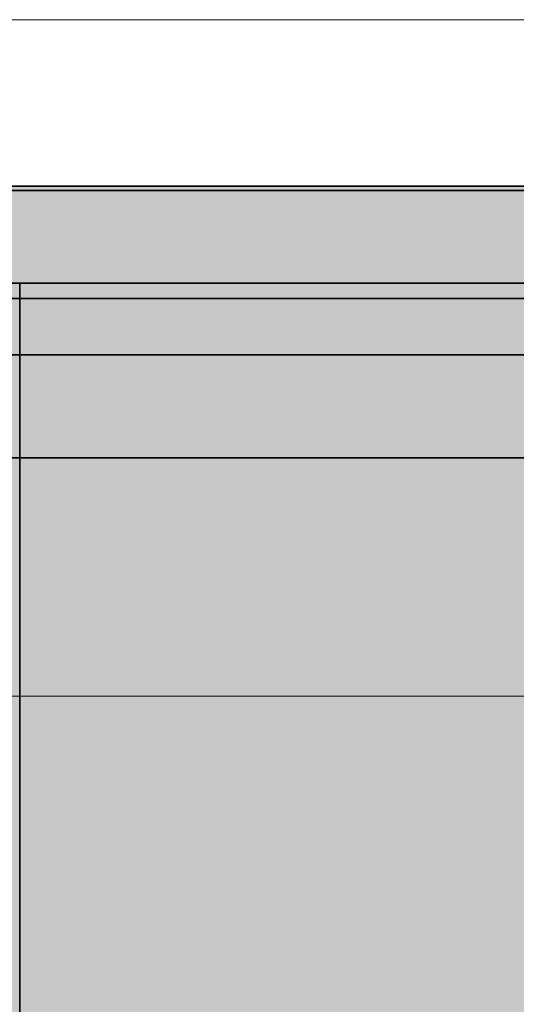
# Model space of a CAD drawing. Extents: x -350 to 540, y -53 to 541.
# Tile 182 of 569: x -134.38 to -129.97, y 119.02 to 127.75. Entities that reach past the tile are written whole.
import ezdxf

# ---------------------------------------------------------------- set-up
doc = ezdxf.new("R2010")
doc.units = 0
doc.layers.get('0').update_dxf_attribs({"lineweight": 35})
doc.layers.add('0-Shading', color=7, linetype='Continuous', lineweight=35)
doc.layers.add('5_OG-SCHRAFF-FILL', color=7, linetype='Continuous', lineweight=25)
doc.layers.add('L_Klimageraet', color=7, linetype='Continuous', lineweight=35, true_color=0xababab)
doc.layers.add('L_Klimageraet-Shading', color=7, linetype='Continuous', lineweight=35, true_color=0xababab)

# ---------------------------------------------------------------- blocks, each defined once
blk = doc.blocks.new('Shading-A06HSWBCNL', base_point=(-138.4951, 125.4178))
at = {"layer": '0-Shading', "color": 254, "true_color": 0xe7e7e7}
for points in [[(-130.7341, 125.6975), (-134.8425, 125.6975), (-131.9687, 126.2378)], [(-134.5828, 125.7463), (-131.9687, 126.2378), (-134.6167, 126.2378)], [(-134.5828, 125.816), (-132.1268, 126.2778), (-134.6147, 126.2778)], [(-117.9676, 126.1671), (-132.7158, 126.1671), (-132.1268, 126.2778)], [(-117.9676, 126.1671), (-117.9738, 126.2778), (-132.1268, 126.2778)], [(-131.7308, 126.1337), (-117.9488, 126.2378), (-131.9687, 126.2378)], [(-117.9429, 126.1337), (-131.7308, 126.1337), (-117.9488, 126.2378)], [(-125.1232, 125.725), (-135.0671, 125.725), (-117.9676, 126.1671)], [(-135.0671, 125.725), (-117.9676, 126.1671), (-132.7158, 126.1671)], [(-130.0952, 125.4178), (-117.9429, 126.1337), (-131.7308, 126.1337)], [(-130.0952, 125.4178), (-117.9667, 126.1523), (-118.2073, 126.1523)], [(-130.0952, 125.4178), (-117.9465, 125.7931), (-123.8979, 125.7931)], [(-132.9894, 125.5931), (-135.7687, 125.5931), (-135.0916, 125.7204)], [(-132.7737, 125.5756), (-135.4908, 125.5756), (-134.8425, 125.6975)], [(-130.0952, 125.4178), (-134.9925, 125.7204), (-135.0916, 125.7204)], [(-130.0952, 125.4178), (-125.1232, 125.725), (-135.0671, 125.725)], [(-130.0952, 125.4178), (-130.7341, 125.6975), (-134.8425, 125.6975)], [(-130.0952, 125.4178), (-117.9227, 125.7738), (-124.0526, 125.7738)], [(-130.0952, 125.4178), (-117.9027, 125.4178), (-117.9227, 125.7738)], [(-130.4446, 125.4286), (-136.6434, 125.4286), (-135.7687, 125.5931)], [(-136.3299, 125.4178), (-130.0952, 125.4178), (-135.4908, 125.5756)], [(-130.0952, 125.4178), (-132.9894, 125.5931), (-135.7687, 125.5931)], [(-130.0952, 125.4178), (-132.7737, 125.5756), (-135.4908, 125.5756)], [(-136.7008, 125.4178), (-130.0952, 125.4178), (-136.6434, 125.4286)], [(-130.0952, 125.4178), (-130.4446, 125.4286), (-136.6434, 125.4286)], [(-130.0952, 125.4178), (-117.9266, 125.4379), (-129.4458, 125.4379)], [(-130.0952, 125.4178), (-117.9254, 125.4178), (-117.9266, 125.4379)]]:
    blk.add_solid(points, dxfattribs=at)
at = {"layer": '0-Shading', "color": 7, "true_color": 0xffffff}
for points in [[(-130.0952, 126.2509), (-134.6442, 126.2509), (-130.0952, 126.2778)], [(-134.6442, 126.2509), (-130.0952, 126.2778), (-134.6442, 126.2778)], [(-130.0952, 126.2378), (-130.0952, 126.2509), (-134.6442, 126.2509)], [(-134.6442, 126.2378), (-130.0952, 126.2378), (-134.6442, 126.2509)], [(-129.8481, 126.2771), (-129.8481, 126.2778), (-130.0952, 126.2778)], [(-130.0952, 126.2771), (-129.8481, 126.2771), (-130.0952, 126.2778)], [(-130.0952, 126.2378), (-129.8481, 126.2378), (-130.0952, 126.2771)], [(-129.8481, 126.2378), (-130.0952, 126.2771), (-129.8481, 126.2771)], [(-134.6762, 114.1578), (-125.5141, 114.1578), (-125.5141, 125.4178)], [(-134.6762, 114.1578), (-125.5141, 125.4178), (-134.6762, 125.4178)], [(-134.3809, 114.1578), (-125.8094, 114.1578), (-134.3809, 125.4178)], [(-125.8094, 114.1578), (-125.8094, 125.4178), (-134.3809, 125.4178)], [(-137.7571, 122.0018), (-121.9886, 123.8678), (-144.2151, 123.8678)], [(-134.1459, 123.732), (-143.4067, 123.732), (-134.1459, 123.8678)], [(-143.4067, 123.732), (-134.1459, 123.8678), (-143.4067, 123.8678)], [(-117.1541, 122.0018), (-137.7571, 122.0018), (-121.9886, 123.8678)], [(-118.2266, 123.2173), (-134.7949, 123.2173), (-118.2266, 123.8678)], [(-134.7949, 123.2173), (-118.2266, 123.8678), (-134.7949, 123.8678)], [(-134.264, 121.0696), (-134.5311, 121.0696), (-134.264, 123.8678)], [(-134.5311, 121.0696), (-134.264, 123.8678), (-134.5311, 123.8678)], [(-133.9377, 120.9924), (-134.264, 120.9924), (-133.9377, 123.8678)], [(-134.264, 120.9924), (-133.9377, 123.8678), (-134.264, 123.8678)], [(-133.9185, 123.2813), (-134.1459, 123.2813), (-133.9185, 123.8678)], [(-134.1459, 123.2813), (-133.9185, 123.8678), (-134.1459, 123.8678)], [(-133.4897, 120.8981), (-133.9377, 120.8981), (-133.4897, 123.8678)], [(-133.9377, 120.8981), (-133.4897, 123.8678), (-133.9377, 123.8678)], [(-126.2718, 123.2702), (-133.9185, 123.2702), (-126.2718, 123.8678)], [(-133.9185, 123.2702), (-126.2718, 123.8678), (-133.9185, 123.8678)], [(-115.9752, 120.7687), (-133.4897, 120.7687), (-115.9752, 123.8678)], [(-133.4897, 120.7687), (-115.9752, 123.8678), (-133.4897, 123.8678)], [(-134.1459, 123.2813), (-140.7227, 123.2813), (-143.4067, 123.732)], [(-134.1459, 123.2813), (-134.1459, 123.732), (-143.4067, 123.732)], [(-134.1459, 122.1522), (-141.1328, 122.1522), (-143.4067, 123.7301)], [(-134.2895, 122.1767), (-143.395, 123.7301), (-143.4067, 123.7301)], [(-134.1459, 122.1767), (-134.2895, 122.1767), (-143.395, 123.7301)], [(-134.1459, 122.1767), (-134.1459, 123.2813), (-140.7227, 123.2813)], [(-133.9185, 123.2702), (-134.1459, 123.2702), (-134.1459, 123.2813)], [(-133.9185, 123.2702), (-133.9185, 123.2813), (-134.1459, 123.2813)], [(-133.9185, 122.1767), (-134.1459, 122.1767), (-133.9185, 123.2702)], [(-134.1459, 122.1767), (-133.9185, 123.2702), (-134.1459, 123.2702)], [(-126.2718, 122.898), (-126.2718, 123.2702), (-133.9185, 123.2702)], [(-126.2718, 122.898), (-133.9185, 122.898), (-133.9185, 123.2702)], [(-134.7949, 118.4298), (-118.2266, 118.4298), (-118.2266, 123.2173)], [(-134.7949, 118.4298), (-118.2266, 123.2173), (-134.7949, 123.2173)], [(-126.2718, 122.1385), (-133.9185, 122.1385), (-126.2718, 122.898)], [(-133.9185, 122.1385), (-126.2718, 122.898), (-133.9185, 122.898)], [(-137.9738, 119.9601), (-134.1459, 122.1522), (-141.1328, 122.1522)], [(-134.1459, 119.9601), (-137.9738, 119.9601), (-134.1459, 122.1522)], [(-134.1459, 122.1522), (-134.1459, 122.1767), (-134.2895, 122.1767)], [(-134.0002, 122.1522), (-134.1459, 122.1522), (-134.1459, 122.1767)], [(-133.9185, 122.1385), (-133.9185, 122.1767), (-134.1459, 122.1767)], [(-133.9185, 122.1134), (-134.1459, 122.1134), (-134.1459, 122.1522)], [(-134.0654, 122.1385), (-134.0002, 122.1522), (-134.1459, 122.1522)], [(-133.9185, 119.9631), (-134.1459, 119.9631), (-133.9185, 122.1134)], [(-134.1459, 119.9631), (-133.9185, 122.1134), (-134.1459, 122.1134)], [(-133.9185, 122.1385), (-134.0654, 122.1385), (-134.0002, 122.1522)], [(-133.9185, 122.1134), (-133.9185, 122.1385), (-134.0654, 122.1385)], [(-126.2718, 120.8542), (-126.2718, 122.1385), (-133.9185, 122.1385)], [(-133.7695, 122.1134), (-133.9185, 122.1134), (-133.9185, 122.1385)], [(-126.5278, 120.8542), (-133.7695, 122.1134), (-133.9185, 122.1134)], [(-126.2718, 120.8106), (-133.9185, 120.8106), (-133.9185, 122.1134)], [(-126.2718, 120.8542), (-126.5278, 120.8542), (-133.7695, 122.1134)], [(-116.8446, 121.8823), (-117.1541, 122.0018), (-137.7571, 122.0018)], [(-116.8446, 121.8823), (-136.8496, 121.8823), (-137.7571, 122.0018)], [(-133.7903, 121.4795), (-135.9497, 121.4795), (-137.7571, 122.0018)], [(-134.3006, 121.5467), (-116.8446, 121.8823), (-136.8496, 121.8823)], [(-115.9752, 121.5467), (-134.3006, 121.5467), (-116.8446, 121.8823)], [(-115.9752, 119.1341), (-115.9752, 121.5467), (-134.3006, 121.5467)], [(-143.9386, 115.7078), (-115.9752, 115.7078), (-143.9386, 121.4795)], [(-115.9752, 115.7078), (-143.9386, 121.4795), (-135.9497, 121.4795)], [(-116.8317, 119.1341), (-133.7903, 121.4795), (-135.9497, 121.4795)], [(-115.9752, 119.029), (-127.4691, 119.029), (-135.9497, 121.4795)], [(-115.9752, 119.1341), (-116.8317, 119.1341), (-133.7903, 121.4795)], [(-134.264, 120.9924), (-134.264, 121.0696), (-134.5311, 121.0696)], [(-134.5311, 120.9924), (-134.264, 120.9924), (-134.5311, 121.0696)], [(-134.5311, 115.7078), (-134.264, 115.7078), (-134.5311, 120.9924)], [(-134.264, 115.7078), (-134.5311, 120.9924), (-134.264, 120.9924)], [(-133.9377, 120.8981), (-133.9377, 120.9924), (-134.264, 120.9924)], [(-134.264, 120.8981), (-133.9377, 120.8981), (-134.264, 120.9924)], [(-134.264, 115.7078), (-133.9377, 115.7078), (-134.264, 120.8981)], [(-133.9377, 115.7078), (-134.264, 120.8981), (-133.9377, 120.8981)], [(-133.4897, 120.7687), (-133.4897, 120.8981), (-133.9377, 120.8981)], [(-133.9377, 120.7687), (-133.4897, 120.7687), (-133.9377, 120.8981)], [(-126.2718, 120.0641), (-133.9185, 120.0641), (-126.2718, 120.8106)], [(-133.9185, 120.0641), (-126.2718, 120.8106), (-133.9185, 120.8106)], [(-133.9377, 115.7078), (-133.4897, 115.7078), (-133.9377, 120.7687)], [(-133.4897, 115.7078), (-133.9377, 120.7687), (-133.4897, 120.7687)], [(-115.9752, 115.7078), (-115.9752, 120.7687), (-133.4897, 120.7687)], [(-133.4897, 115.7078), (-115.9752, 115.7078), (-133.4897, 120.7687)], [(-133.9185, 119.9631), (-126.2718, 120.0641), (-133.9185, 120.0641)], [(-133.2213, 119.9631), (-133.9185, 119.9631), (-126.2718, 120.0607)], [(-133.9185, 119.9631), (-126.2718, 120.0607), (-126.5295, 120.0607)], [(-132.4445, 119.9533), (-133.9185, 119.9533), (-126.2718, 120.0164)], [(-133.9185, 119.9533), (-126.2718, 120.0164), (-129.4222, 120.0164)], [(-132.5938, 119.9382), (-133.9185, 119.9382), (-126.2718, 120.0112)], [(-133.9185, 119.9382), (-126.2718, 120.0112), (-126.7843, 120.0112)], [(-126.2718, 119.9528), (-131.3313, 119.9528), (-126.2718, 120.0112)], [(-137.9023, 119.9105), (-134.1459, 119.9601), (-137.9738, 119.9601)], [(-136.9681, 119.9105), (-137.9023, 119.9105), (-134.1459, 119.9501)], [(-137.9023, 119.9105), (-134.1459, 119.9501), (-134.9011, 119.9501)], [(-137.8717, 119.8978), (-134.1459, 119.9359), (-135.1582, 119.9359)], [(-134.1459, 119.9203), (-135.6701, 119.9203), (-134.1459, 119.9359)], [(-134.1459, 119.9359), (-135.1582, 119.9359), (-134.1459, 119.9501)], [(-134.1459, 119.9501), (-134.9011, 119.9501), (-134.1459, 119.9601)], [(-134.1459, 119.9601), (-133.9185, 119.9631), (-134.1459, 119.9631)], [(-133.9185, 119.9601), (-134.1459, 119.9601), (-133.9185, 119.9631)], [(-133.9185, 119.9533), (-134.1459, 119.9533), (-133.9185, 119.9601)], [(-134.1459, 119.9533), (-133.9185, 119.9601), (-134.1459, 119.9601)], [(-134.1459, 119.9501), (-133.9185, 119.9533), (-134.1459, 119.9533)], [(-133.9185, 119.9501), (-134.1459, 119.9501), (-133.9185, 119.9533)], [(-133.9185, 119.9382), (-134.1459, 119.9382), (-133.9185, 119.9501)], [(-134.1459, 119.9382), (-133.9185, 119.9501), (-134.1459, 119.9501)], [(-134.1459, 119.9359), (-133.9185, 119.9382), (-134.1459, 119.9382)], [(-133.9185, 119.9359), (-134.1459, 119.9359), (-133.9185, 119.9382)], [(-133.9185, 119.923), (-134.1459, 119.923), (-133.9185, 119.9359)], [(-134.1459, 119.923), (-133.9185, 119.9359), (-134.1459, 119.9359)], [(-134.1459, 119.9203), (-133.9185, 119.923), (-134.1459, 119.923)], [(-133.9185, 119.9203), (-134.1459, 119.9203), (-133.9185, 119.923)], [(-133.9185, 119.9533), (-133.2213, 119.9631), (-133.9185, 119.9631)], [(-133.9185, 119.9382), (-132.4445, 119.9533), (-133.9185, 119.9533)], [(-130.8685, 119.923), (-133.9185, 119.923), (-126.2718, 119.9528)], [(-133.9185, 119.923), (-126.2718, 119.9528), (-131.3313, 119.9528)], [(-126.2718, 119.8834), (-133.9185, 119.8834), (-126.2718, 119.9461)], [(-131.5097, 119.9031), (-133.9185, 119.9031), (-126.2718, 119.9461)], [(-133.9185, 119.9031), (-126.2718, 119.9461), (-127.3041, 119.9461)], [(-133.9185, 119.923), (-132.5938, 119.9382), (-133.9185, 119.9382)], [(-133.9185, 119.9031), (-130.8685, 119.923), (-133.9185, 119.923)], [(-136.0964, 119.8978), (-137.8717, 119.8978), (-134.1459, 119.9203)], [(-137.8717, 119.8978), (-134.1459, 119.9203), (-135.6701, 119.9203)], [(-137.8454, 119.8776), (-134.1459, 119.9017), (-135.7633, 119.9017)], [(-134.6193, 119.8776), (-137.8454, 119.8776), (-134.1459, 119.8815)], [(-137.8454, 119.8776), (-134.1459, 119.8815), (-137.2476, 119.8815)], [(-137.8252, 119.8513), (-134.1459, 119.8597), (-136.8058, 119.8597)], [(-134.1459, 119.8513), (-137.8252, 119.8513), (-134.1459, 119.8597)], [(-137.819, 119.8363), (-134.1459, 119.8513), (-137.8252, 119.8513)], [(-134.1459, 119.8363), (-137.819, 119.8363), (-134.1459, 119.8513)], [(-137.8125, 119.8207), (-134.1459, 119.8363), (-137.819, 119.8363)], [(-134.1459, 119.8207), (-137.8125, 119.8207), (-134.1459, 119.8363)], [(-134.1459, 119.8815), (-137.2476, 119.8815), (-134.1459, 119.9017)], [(-134.1459, 119.8597), (-136.8058, 119.8597), (-134.1459, 119.8815)], [(-134.1459, 119.9017), (-135.7633, 119.9017), (-134.1459, 119.9203)], [(-133.9185, 119.9031), (-134.1459, 119.9031), (-133.9185, 119.9203)], [(-134.1459, 119.9031), (-133.9185, 119.9203), (-134.1459, 119.9203)], [(-134.1459, 119.9017), (-133.9185, 119.9031), (-134.1459, 119.9031)], [(-133.9185, 119.9017), (-134.1459, 119.9017), (-133.9185, 119.9031)], [(-133.9185, 119.8834), (-134.1459, 119.8834), (-133.9185, 119.9017)], [(-134.1459, 119.8834), (-133.9185, 119.9017), (-134.1459, 119.9017)], [(-134.1459, 119.8815), (-133.9185, 119.8834), (-134.1459, 119.8834)], [(-133.9185, 119.8815), (-134.1459, 119.8815), (-133.9185, 119.8834)], [(-133.9185, 119.8602), (-134.1459, 119.8602), (-133.9185, 119.8815)], [(-134.1459, 119.8602), (-133.9185, 119.8815), (-134.1459, 119.8815)], [(-134.1459, 119.8597), (-133.9185, 119.8602), (-134.1459, 119.8602)], [(-133.9185, 119.8597), (-134.1459, 119.8597), (-133.9185, 119.8602)], [(-133.9185, 119.8373), (-134.1459, 119.8373), (-133.9185, 119.8597)], [(-134.1459, 119.8373), (-133.9185, 119.8597), (-134.1459, 119.8597)], [(-134.1459, 119.8363), (-133.9185, 119.8373), (-134.1459, 119.8373)], [(-133.9185, 119.8363), (-134.1459, 119.8363), (-133.9185, 119.8373)], [(-133.9185, 119.8129), (-134.1459, 119.8129), (-133.9185, 119.8363)], [(-134.1459, 119.8129), (-133.9185, 119.8363), (-134.1459, 119.8363)], [(-133.9185, 119.8834), (-131.5097, 119.9031), (-133.9185, 119.9031)], [(-126.2718, 119.8776), (-133.9185, 119.8776), (-126.2718, 119.8834)], [(-133.9185, 119.8776), (-126.2718, 119.8834), (-133.9185, 119.8834)], [(-133.9185, 119.8602), (-126.2718, 119.8776), (-133.9185, 119.8776)], [(-126.2718, 119.8373), (-133.9185, 119.8373), (-126.2718, 119.8699)], [(-128.539, 119.8602), (-133.9185, 119.8602), (-126.2718, 119.8699)], [(-133.9185, 119.8602), (-126.2718, 119.8699), (-129.6707, 119.8699)], [(-133.9185, 119.8373), (-128.539, 119.8602), (-133.9185, 119.8602)], [(-126.2718, 119.8124), (-133.9185, 119.8124), (-126.2718, 119.8373)], [(-133.9185, 119.8124), (-126.2718, 119.8373), (-133.9185, 119.8373)], [(-134.1459, 119.7393), (-137.819, 119.7393), (-137.8125, 119.755)], [(-134.1459, 119.8129), (-134.1459, 119.8207), (-137.8125, 119.8207)], [(-137.8115, 119.8129), (-134.1459, 119.8129), (-137.8125, 119.8207)], [(-137.8125, 119.755), (-134.1459, 119.7628), (-137.8115, 119.7628)], [(-134.1459, 119.755), (-137.8125, 119.755), (-134.1459, 119.7628)], [(-134.1459, 119.7393), (-134.1459, 119.755), (-137.8125, 119.755)], [(-137.8082, 119.7878), (-134.1459, 119.7878), (-137.8115, 119.8129)], [(-134.1459, 119.7878), (-137.8115, 119.8129), (-134.1459, 119.8129)], [(-134.1459, 119.7628), (-137.8115, 119.7628), (-134.1459, 119.7878)], [(-137.8115, 119.7628), (-134.1459, 119.7878), (-137.8082, 119.7878)], [(-133.9185, 119.8124), (-133.9185, 119.8129), (-134.1459, 119.8129)], [(-134.1459, 119.8124), (-133.9185, 119.8124), (-134.1459, 119.8129)], [(-134.1459, 119.7878), (-133.9185, 119.7878), (-134.1459, 119.8124)], [(-133.9185, 119.7878), (-134.1459, 119.8124), (-133.9185, 119.8124)], [(-133.9185, 119.7633), (-134.1459, 119.7633), (-133.9185, 119.7878)], [(-134.1459, 119.7633), (-133.9185, 119.7878), (-134.1459, 119.7878)], [(-134.1459, 119.7628), (-133.9185, 119.7633), (-134.1459, 119.7633)], [(-133.9185, 119.7628), (-134.1459, 119.7628), (-133.9185, 119.7633)], [(-133.9185, 119.7393), (-134.1459, 119.7393), (-133.9185, 119.7628)], [(-134.1459, 119.7393), (-133.9185, 119.7628), (-134.1459, 119.7628)], [(-133.9185, 119.7961), (-126.2718, 119.7961), (-133.9185, 119.8124)], [(-126.2718, 119.7961), (-126.2718, 119.8124), (-133.9185, 119.8124)], [(-133.9185, 119.7878), (-126.2718, 119.7878), (-133.9185, 119.7961)], [(-126.2718, 119.7878), (-133.9185, 119.7961), (-126.2718, 119.7961)], [(-126.2718, 119.7796), (-133.9185, 119.7796), (-126.2718, 119.7878)], [(-133.9185, 119.7796), (-126.2718, 119.7878), (-133.9185, 119.7878)], [(-126.2718, 119.7633), (-133.9185, 119.7633), (-126.2718, 119.7796)], [(-133.9185, 119.7633), (-126.2718, 119.7796), (-133.9185, 119.7796)], [(-126.2718, 119.7384), (-133.9185, 119.7384), (-126.2718, 119.7633)], [(-133.9185, 119.7384), (-126.2718, 119.7633), (-133.9185, 119.7633)], [(-134.1459, 119.6155), (-137.9738, 119.6155), (-137.9023, 119.6652)], [(-134.1459, 119.6397), (-135.1576, 119.6397), (-137.8717, 119.6778)], [(-134.1459, 119.674), (-135.7633, 119.674), (-137.8454, 119.698)], [(-134.1459, 119.7243), (-137.8252, 119.7243), (-134.1459, 119.7393)], [(-137.8252, 119.7243), (-134.1459, 119.7393), (-137.819, 119.7393)], [(-134.1459, 119.716), (-136.8052, 119.716), (-137.8252, 119.7243)], [(-134.1459, 119.716), (-134.1459, 119.7243), (-137.8252, 119.7243)], [(-134.1459, 119.6941), (-137.2476, 119.6941), (-134.6192, 119.698)], [(-134.1459, 119.674), (-134.1459, 119.6941), (-137.2476, 119.6941)], [(-134.1459, 119.6255), (-134.9016, 119.6255), (-136.9681, 119.6652)], [(-134.1459, 119.6941), (-134.1459, 119.716), (-136.8052, 119.716)], [(-134.1459, 119.6553), (-135.6698, 119.6553), (-136.0971, 119.6778)], [(-134.1459, 119.6553), (-134.1459, 119.674), (-135.7633, 119.674)], [(-133.9185, 119.7384), (-134.1459, 119.7384), (-134.1459, 119.7393)], [(-133.9185, 119.7384), (-133.9185, 119.7393), (-134.1459, 119.7393)], [(-133.9185, 119.716), (-134.1459, 119.716), (-133.9185, 119.7384)], [(-134.1459, 119.716), (-133.9185, 119.7384), (-134.1459, 119.7384)], [(-133.9185, 119.7154), (-134.1459, 119.7154), (-134.1459, 119.716)], [(-133.9185, 119.7154), (-133.9185, 119.716), (-134.1459, 119.716)], [(-133.9185, 119.6941), (-134.1459, 119.6941), (-133.9185, 119.7154)], [(-134.1459, 119.6941), (-133.9185, 119.7154), (-134.1459, 119.7154)], [(-133.9185, 119.6923), (-134.1459, 119.6923), (-134.1459, 119.6941)], [(-133.9185, 119.6923), (-133.9185, 119.6941), (-134.1459, 119.6941)], [(-133.9185, 119.674), (-134.1459, 119.674), (-133.9185, 119.6923)], [(-134.1459, 119.674), (-133.9185, 119.6923), (-134.1459, 119.6923)], [(-133.9185, 119.6725), (-134.1459, 119.6725), (-134.1459, 119.674)], [(-133.9185, 119.6725), (-133.9185, 119.674), (-134.1459, 119.674)], [(-133.9185, 119.6553), (-134.1459, 119.6553), (-133.9185, 119.6725)], [(-134.1459, 119.6553), (-133.9185, 119.6725), (-134.1459, 119.6725)], [(-126.2718, 119.7058), (-126.2718, 119.7384), (-133.9185, 119.7384)], [(-128.5384, 119.7154), (-133.9185, 119.7154), (-133.9185, 119.7384)], [(-129.6688, 119.7058), (-128.5384, 119.7154), (-133.9185, 119.7154)], [(-126.2718, 119.6981), (-133.9185, 119.6981), (-133.9185, 119.7154)], [(-126.2718, 119.6923), (-133.9185, 119.6923), (-126.2718, 119.6981)], [(-133.9185, 119.6923), (-126.2718, 119.6981), (-133.9185, 119.6981)], [(-126.2718, 119.6295), (-126.2718, 119.6923), (-133.9185, 119.6923)], [(-131.5091, 119.6725), (-133.9185, 119.6725), (-133.9185, 119.6923)], [(-127.3041, 119.6295), (-131.5091, 119.6725), (-133.9185, 119.6725)], [(-130.8685, 119.6527), (-133.9185, 119.6527), (-133.9185, 119.6725)], [(-126.2718, 119.6295), (-127.3041, 119.6295), (-131.5091, 119.6725)], [(-134.1459, 117.8269), (-140.5514, 117.8269), (-134.1459, 119.6155)], [(-140.5514, 117.8269), (-134.1459, 119.6155), (-137.9738, 119.6155)], [(-134.1459, 119.6397), (-134.1459, 119.6553), (-135.6698, 119.6553)], [(-134.1459, 119.6255), (-134.1459, 119.6397), (-135.1576, 119.6397)], [(-134.1459, 119.6155), (-134.1459, 119.6255), (-134.9016, 119.6255)], [(-133.9185, 119.6527), (-134.1459, 119.6527), (-134.1459, 119.6553)], [(-133.9185, 119.6527), (-133.9185, 119.6553), (-134.1459, 119.6553)], [(-133.9185, 119.6397), (-134.1459, 119.6397), (-133.9185, 119.6527)], [(-134.1459, 119.6397), (-133.9185, 119.6527), (-134.1459, 119.6527)], [(-133.9185, 119.6374), (-134.1459, 119.6374), (-134.1459, 119.6397)], [(-133.9185, 119.6374), (-133.9185, 119.6397), (-134.1459, 119.6397)], [(-133.9185, 119.6255), (-134.1459, 119.6255), (-133.9185, 119.6374)], [(-134.1459, 119.6255), (-133.9185, 119.6374), (-134.1459, 119.6374)], [(-133.9185, 119.6223), (-134.1459, 119.6223), (-134.1459, 119.6255)], [(-133.9185, 119.6223), (-133.9185, 119.6255), (-134.1459, 119.6255)], [(-133.9185, 119.6155), (-134.1459, 119.6155), (-133.9185, 119.6223)], [(-134.1459, 119.6155), (-133.9185, 119.6223), (-134.1459, 119.6223)], [(-133.9185, 119.6125), (-134.1459, 119.6125), (-134.1459, 119.6155)], [(-133.9185, 119.6125), (-133.9185, 119.6155), (-134.1459, 119.6155)], [(-133.9185, 117.8756), (-134.1459, 117.8756), (-133.9185, 119.6125)], [(-134.1459, 117.8756), (-133.9185, 119.6125), (-134.1459, 119.6125)], [(-131.3313, 119.6228), (-130.8685, 119.6527), (-133.9185, 119.6527)], [(-132.5938, 119.6374), (-133.9185, 119.6374), (-133.9185, 119.6527)], [(-126.7843, 119.5644), (-132.5938, 119.6374), (-133.9185, 119.6374)], [(-132.4445, 119.6223), (-133.9185, 119.6223), (-133.9185, 119.6374)], [(-129.4222, 119.5592), (-132.4445, 119.6223), (-133.9185, 119.6223)], [(-133.2213, 119.6125), (-133.9185, 119.6125), (-133.9185, 119.6223)], [(-126.5289, 119.515), (-133.2213, 119.6125), (-133.9185, 119.6125)], [(-126.2718, 119.5116), (-133.9185, 119.5116), (-133.9185, 119.6125)], [(-126.2718, 119.515), (-126.5289, 119.515), (-133.2213, 119.6125)], [(-126.2718, 119.5644), (-126.7843, 119.5644), (-132.5938, 119.6374)], [(-126.2718, 119.5592), (-129.4222, 119.5592), (-132.4445, 119.6223)], [(-126.2718, 119.6228), (-131.3313, 119.6228), (-130.8685, 119.6527)], [(-126.2718, 119.5644), (-126.2718, 119.6228), (-131.3313, 119.6228)], [(-133.9185, 117.8756), (-126.2718, 119.5116), (-133.9185, 119.5116)]]:
    blk.add_solid(points, dxfattribs=at)
blk = doc.blocks.new('Shading-A06HSWD0NL', base_point=(-119.7078, 114.0216))
at = {"layer": 'L_Klimageraet-Shading', "color": 253, "true_color": 0xababab}
for points in [[(-144.0152, 114.0216), (-119.7078, 114.0216), (-144.0152, 125.2816)], [(-119.7078, 114.0216), (-144.0152, 125.2816), (-119.7078, 125.2816)], [(-144.0152, 124.7816), (-119.7078, 124.7816), (-144.0152, 125.2816)], [(-119.7078, 124.7816), (-144.0152, 125.2816), (-119.7078, 125.2816)], [(-144.0152, 114.0216), (-116.1752, 114.0216), (-144.0152, 125.2816)], [(-116.1752, 114.0216), (-144.0152, 125.2816), (-116.1752, 125.2816)], [(-144.0152, 124.7816), (-116.1752, 124.7816), (-144.0152, 125.2816)], [(-116.1752, 124.7816), (-144.0152, 125.2816), (-116.1752, 125.2816)]]:
    blk.add_solid(points, dxfattribs=at)
blk = doc.blocks.new('Referenz-A06HSWJKNL', base_point=(-324.9507, -4.1032))
at = {"layer": '5_OG-SCHRAFF-FILL', "color": 0, "lineweight": 13}
for p, q in [((-230.8436, 127.7543), (-80.4524, 127.7543)), ((-230.8436, 121.7543), (-80.4524, 121.7543))]:
    blk.add_line(p, q, dxfattribs=at)
blk = doc.blocks.new('Lüftungsgerät Komponente-A06HSWJMNL', base_point=(-144.5152, 114.0216))
at = {"color": 0, "linetype": 'ByBlock', "lineweight": -2, "ltscale": 0.35}
for p, q in [((-116.1752, 125.2816), (-144.0152, 125.2816)), ((-144.0152, 124.7816), (-116.1752, 124.7816))]:
    blk.add_line(p, q, dxfattribs=at)
blk = doc.blocks.new('3D-Objekt-A06HSWJWNL', base_point=(-144.5152, 113.2978))
at = {"color": 0, "linetype": 'ByBlock', "lineweight": -2, "ltscale": 0.35}
for p, q in [((-116.1752, 126.2778), (-144.0152, 126.2778)), ((-144.0152, 126.2778), (-130.0952, 126.2778)), ((-144.0152, 126.2378), (-116.1752, 126.2378)), ((-144.0152, 126.2378), (-130.0952, 126.2378)), ((-130.0952, 126.2778), (-116.1752, 126.2778)), ((-130.0952, 126.2378), (-116.1752, 126.2378)), ((-144.0152, 125.4178), (-130.0952, 125.4178)), ((-144.0152, 125.4178), (-130.0952, 125.4178)), ((-134.3809, 125.4178), (-136.1809, 125.4178)), ((-125.5141, 125.4178), (-134.6762, 125.4178)), ((-125.8094, 125.4178), (-134.3809, 125.4178)), ((-134.3809, 125.4178), (-134.3809, 114.1578)), ((-130.0952, 125.4178), (-116.1752, 125.4178)), ((-130.0952, 125.4178), (-116.1752, 125.4178)), ((-115.9752, 123.8678), (-144.2152, 123.8678)), ((-115.9752, 123.8678), (-144.2152, 123.8678)), ((-115.9752, 123.8678), (-144.2152, 123.8678)), ((-144.2152, 123.8678), (-115.9752, 123.8678))]:
    blk.add_line(p, q, dxfattribs=at)

msp = doc.modelspace()

# ---------------------------------------------------------------- block references
at = {"color": 251, "lineweight": 25, "ltscale": 0.25, "true_color": 0x585858}
msp.add_blockref('Referenz-A06HSWJKNL', (-324.9507, -4.1032), dxfattribs=at)
msp.add_blockref('Shading-A06HSWBCNL', (-138.4951, 125.4178))
at = {"ltscale": 0.35}
msp.add_blockref('3D-Objekt-A06HSWJWNL', (-144.5152, 113.2978), dxfattribs=at)
at = {"layer": 'L_Klimageraet'}
msp.add_blockref('Shading-A06HSWD0NL', (-119.7078, 114.0216), dxfattribs=at)
at = {"layer": 'L_Klimageraet', "ltscale": 0.35}
msp.add_blockref('Lüftungsgerät Komponente-A06HSWJMNL', (-144.5152, 114.0216), dxfattribs=at)

doc.saveas('drawing.dxf')
